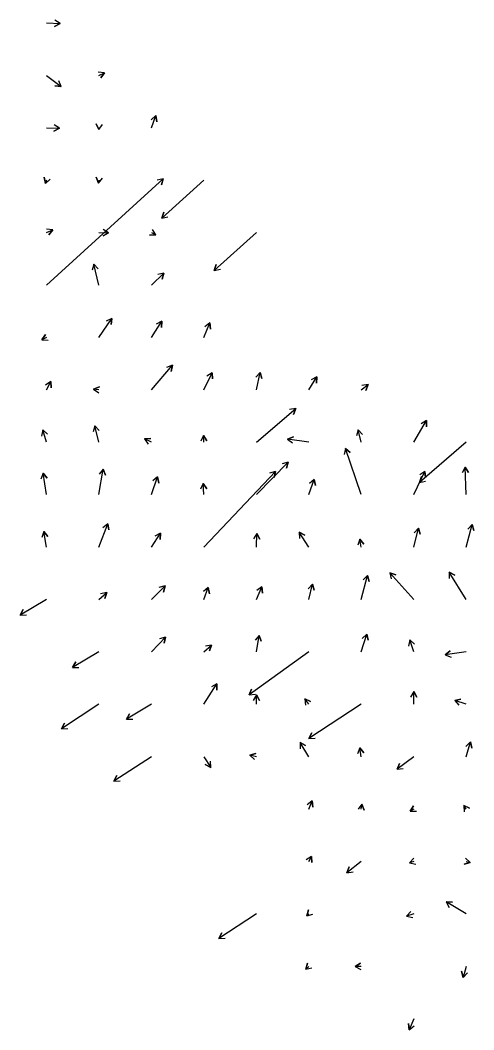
# Model space of a CAD drawing. Extents: x 954385 to 988206, y 1868364 to 1924553.
# Drawn here: x 966382 to 966814, y 1897058 to 1898022 of the extents above; entities that cross this region are included whole.
import ezdxf

# ---------------------------------------------------------------- set-up
doc = ezdxf.new("R2010")
doc.units = 0
doc.layers.add('Slopes', color=7, linetype='Continuous')

msp = doc.modelspace()

# ---------------------------------------------------------------- linework, layer by layer
at = {"layer": 'Slopes'}
for points in [[(966407.13, 1898018.93), (966420.18, 1898018.33), (966414.85, 1898015.57), (966420.18, 1898018.33), (966415.13, 1898021.56)], [(966407.13, 1897968.93), (966421.04, 1897958.3), (966415.09, 1897959.07), (966421.04, 1897958.3), (966418.73, 1897963.84)], [(966457.13, 1897968.93), (966462.47, 1897971.43), (966459.04, 1897966.51), (966462.47, 1897971.43), (966456.49, 1897971.94)], [(966507.13, 1897918.93), (966511.35, 1897930.52), (966512.39, 1897924.61), (966511.35, 1897930.52), (966506.76, 1897926.66)], [(966407.13, 1897918.93), (966419.38, 1897918.62), (966414.11, 1897915.75), (966419.38, 1897918.62), (966414.26, 1897921.75)], [(966457.13, 1897918.93), (966456.98, 1897917.17), (966454.44, 1897922.61), (966456.98, 1897917.17), (966460.42, 1897922.09)], [(966407.13, 1897868.93), (966406.09, 1897865.8), (966404.89, 1897871.68), (966406.09, 1897865.8), (966410.58, 1897869.78)], [(966407.13, 1897768.93), (966518.43, 1897870.26), (966516.61, 1897864.55), (966518.43, 1897870.26), (966512.57, 1897868.98)], [(966457.13, 1897868.93), (966456.81, 1897866.19), (966454.43, 1897871.69), (966456.81, 1897866.19), (966460.39, 1897871.01)], [(966557.13, 1897868.93), (966516.96, 1897832.71), (966518.81, 1897838.42), (966516.96, 1897832.71), (966522.82, 1897833.96)], [(966407.13, 1897818.93), (966413, 1897821.55), (966409.48, 1897816.69), (966413, 1897821.55), (966407.03, 1897822.17)], [(966457.13, 1897818.93), (966466.34, 1897818.61), (966461.05, 1897815.79), (966466.34, 1897818.61), (966461.25, 1897821.79)], [(966507.13, 1897818.93), (966511.22, 1897816.71), (966505.22, 1897816.55), (966511.22, 1897816.71), (966508.08, 1897821.82)], [(966607.13, 1897818.93), (966566.96, 1897782.71), (966568.81, 1897788.42), (966566.96, 1897782.71), (966572.82, 1897783.96)], [(966457.13, 1897768.93), (966452.16, 1897788.73), (966456.33, 1897784.42), (966452.16, 1897788.73), (966450.51, 1897782.96)], [(966507.13, 1897768.93), (966519.02, 1897780.32), (966517.35, 1897774.56), (966519.02, 1897780.32), (966513.2, 1897778.89)], [(966457.13, 1897718.93), (966469.23, 1897737.13), (966468.86, 1897731.14), (966469.23, 1897737.13), (966463.86, 1897734.46)], [(966507.13, 1897718.93), (966516.93, 1897734.5), (966516.71, 1897728.51), (966516.93, 1897734.5), (966511.63, 1897731.7)], [(966557.13, 1897718.93), (966562.7, 1897732.89), (966563.56, 1897726.95), (966562.7, 1897732.89), (966557.99, 1897729.17)], [(966407.13, 1897718.93), (966402.81, 1897716.79), (966406.14, 1897721.78), (966402.81, 1897716.79), (966408.8, 1897716.4)], [(966507.13, 1897668.93), (966527.14, 1897692.37), (966526.05, 1897686.47), (966527.14, 1897692.37), (966521.48, 1897690.36)], [(966607.13, 1897668.93), (966610.66, 1897685.5), (966612.51, 1897679.8), (966610.66, 1897685.5), (966606.64, 1897681.05)], [(966407.13, 1897668.93), (966411.18, 1897676.76), (966411.46, 1897670.77), (966411.18, 1897676.76), (966406.13, 1897673.52)], [(966557.13, 1897668.93), (966564.92, 1897685.27), (966565.39, 1897679.28), (966564.92, 1897685.27), (966559.97, 1897681.87)], [(966657.13, 1897668.93), (966664.72, 1897681.32), (966664.56, 1897675.33), (966664.72, 1897681.32), (966659.45, 1897678.46)], [(966457.13, 1897668.93), (966452, 1897669.45), (966457.47, 1897671.91), (966452, 1897669.45), (966456.86, 1897665.94)], [(966707.13, 1897668.93), (966713.72, 1897673.96), (966711.41, 1897668.42), (966713.72, 1897673.96), (966707.77, 1897673.19)], [(966607.13, 1897618.93), (966644.61, 1897651.13), (966642.62, 1897645.47), (966644.61, 1897651.13), (966638.71, 1897650.02)], [(966757.13, 1897618.93), (966769.32, 1897639.57), (966769.26, 1897633.57), (966769.32, 1897639.57), (966764.09, 1897636.62)], [(966407.13, 1897618.93), (966403.73, 1897630.64), (966408.06, 1897626.49), (966403.73, 1897630.64), (966402.3, 1897624.82)], [(966457.13, 1897618.93), (966453.3, 1897634.52), (966457.45, 1897630.19), (966453.3, 1897634.52), (966451.63, 1897628.76)], [(966707.13, 1897618.93), (966704.29, 1897630.84), (966708.41, 1897626.48), (966704.29, 1897630.84), (966702.58, 1897625.09)], [(966507.13, 1897618.93), (966500.64, 1897622.11), (966506.63, 1897622.52), (966500.64, 1897622.11), (966503.98, 1897617.13)], [(966557.13, 1897618.93), (966556.7, 1897625.31), (966560.04, 1897620.33), (966556.7, 1897625.31), (966554.06, 1897619.93)], [(966657.13, 1897618.93), (966636.94, 1897621.99), (966642.53, 1897624.18), (966636.94, 1897621.99), (966641.63, 1897618.25)], [(966807.13, 1897618.93), (966762.51, 1897580.66), (966764.5, 1897586.32), (966762.51, 1897580.66), (966768.41, 1897581.76)], [(966707.13, 1897568.93), (966691.98, 1897613.03), (966696.5, 1897609.09), (966691.98, 1897613.03), (966690.83, 1897607.14)], [(966607.13, 1897568.93), (966637.46, 1897599.9), (966635.97, 1897594.09), (966637.46, 1897599.9), (966631.68, 1897598.29)], [(966407.13, 1897568.93), (966403.87, 1897589.38), (966407.65, 1897584.72), (966403.87, 1897589.38), (966401.72, 1897583.77)], [(966457.13, 1897568.93), (966461.2, 1897593.15), (966463.3, 1897587.53), (966461.2, 1897593.15), (966457.38, 1897588.52)], [(966557.13, 1897518.93), (966625.35, 1897591.05), (966623.96, 1897585.21), (966625.35, 1897591.05), (966619.6, 1897589.33)], [(966757.13, 1897568.93), (966767.75, 1897591.13), (966768.22, 1897585.15), (966767.75, 1897591.13), (966762.81, 1897587.74)], [(966807.13, 1897568.93), (966806.08, 1897595.15), (966809.29, 1897590.08), (966806.08, 1897595.15), (966803.29, 1897589.84)], [(966507.13, 1897568.93), (966513.05, 1897585.9), (966514.18, 1897580.01), (966513.05, 1897585.9), (966508.51, 1897581.98)], [(966557.13, 1897568.93), (966556.58, 1897579.57), (966559.84, 1897574.54), (966556.58, 1897579.57), (966553.85, 1897574.23)], [(966657.13, 1897568.93), (966662.38, 1897583.43), (966663.43, 1897577.53), (966662.38, 1897583.43), (966657.79, 1897579.57)], [(966457.13, 1897518.93), (966465.57, 1897541.18), (966466.53, 1897535.25), (966465.57, 1897541.18), (966460.92, 1897537.38)], [(966407.13, 1897518.93), (966404.57, 1897533.7), (966408.41, 1897529.09), (966404.57, 1897533.7), (966402.5, 1897528.07)], [(966507.13, 1897518.93), (966515.62, 1897532.06), (966515.32, 1897526.07), (966515.62, 1897532.06), (966510.28, 1897529.32)], [(966607.13, 1897518.93), (966607.52, 1897531.82), (966610.36, 1897526.53), (966607.52, 1897531.82), (966604.36, 1897526.71)], [(966657.13, 1897518.93), (966648.08, 1897533.21), (966653.4, 1897530.42), (966648.08, 1897533.21), (966648.33, 1897527.21)], [(966757.13, 1897518.93), (966761.83, 1897536.88), (966763.41, 1897531.09), (966761.83, 1897536.88), (966757.61, 1897532.61)], [(966807.13, 1897518.93), (966812.82, 1897540.42), (966814.39, 1897534.63), (966812.82, 1897540.42), (966808.59, 1897536.16)], [(966707.13, 1897518.93), (966705.77, 1897526.35), (966709.66, 1897521.78), (966705.77, 1897526.35), (966703.76, 1897520.7)], [(966757.13, 1897468.93), (966734.28, 1897494.39), (966739.99, 1897492.53), (966734.28, 1897494.39), (966735.52, 1897488.52)], [(966807.13, 1897468.93), (966790.87, 1897495.04), (966796.16, 1897492.22), (966790.87, 1897495.04), (966791.07, 1897489.05)], [(966657.13, 1897468.93), (966660.64, 1897483.52), (966662.34, 1897477.77), (966660.64, 1897483.52), (966656.51, 1897479.17)], [(966707.13, 1897468.93), (966713.16, 1897491.84), (966714.74, 1897486.05), (966713.16, 1897491.84), (966708.94, 1897487.58)], [(966457.13, 1897468.93), (966464.55, 1897475.68), (966462.72, 1897469.96), (966464.55, 1897475.68), (966458.68, 1897474.4)], [(966507.13, 1897468.93), (966520.08, 1897481.83), (966518.51, 1897476.04), (966520.08, 1897481.83), (966514.28, 1897480.29)], [(966557.13, 1897468.93), (966561.27, 1897480.34), (966562.32, 1897474.43), (966561.27, 1897480.34), (966556.67, 1897476.47)], [(966607.13, 1897468.93), (966612.36, 1897481.03), (966613.05, 1897475.07), (966612.36, 1897481.03), (966607.54, 1897477.45)], [(966407.13, 1897468.93), (966382.04, 1897454.12), (966384.99, 1897459.34), (966382.04, 1897454.12), (966388.04, 1897454.18)], [(966707.13, 1897418.93), (966712.45, 1897435.9), (966713.76, 1897430.05), (966712.45, 1897435.9), (966708.04, 1897431.84)], [(966507.13, 1897418.93), (966520.67, 1897432.96), (966519.22, 1897427.14), (966520.67, 1897432.96), (966514.9, 1897431.3)], [(966557.13, 1897418.93), (966564.44, 1897425.5), (966562.59, 1897419.8), (966564.44, 1897425.5), (966558.57, 1897424.26)], [(966607.13, 1897418.93), (966609.76, 1897434.68), (966611.86, 1897429.06), (966609.76, 1897434.68), (966605.94, 1897430.05)], [(966757.13, 1897418.93), (966753.57, 1897430.29), (966757.99, 1897426.23), (966753.57, 1897430.29), (966752.26, 1897424.44)], [(966457.13, 1897418.93), (966432.04, 1897404.12), (966434.99, 1897409.34), (966432.04, 1897404.12), (966438.04, 1897404.18)], [(966657.13, 1897418.93), (966600.2, 1897377.84), (966602.66, 1897383.31), (966600.2, 1897377.84), (966606.17, 1897378.45)], [(966807.13, 1897418.93), (966787.24, 1897416.15), (966791.97, 1897419.84), (966787.24, 1897416.15), (966792.8, 1897413.9)], [(966557.13, 1897368.93), (966569.62, 1897388.4), (966569.34, 1897382.41), (966569.62, 1897388.4), (966564.29, 1897385.65)], [(966607.13, 1897368.93), (966607.2, 1897377.84), (966610.16, 1897372.62), (966607.2, 1897377.84), (966604.16, 1897372.67)], [(966757.13, 1897368.93), (966757.1, 1897381.02), (966760.11, 1897375.83), (966757.1, 1897381.02), (966754.11, 1897375.82)], [(966457.13, 1897368.93), (966421.43, 1897345.55), (966424.13, 1897350.91), (966421.43, 1897345.55), (966427.42, 1897345.89)], [(966507.13, 1897368.93), (966483.24, 1897354.76), (966486.18, 1897359.99), (966483.24, 1897354.76), (966489.24, 1897354.83)], [(966657.13, 1897368.93), (966653.26, 1897374.1), (966658.77, 1897371.74), (966653.26, 1897374.1), (966653.97, 1897368.15)], [(966707.13, 1897368.93), (966657.16, 1897336.41), (966659.88, 1897341.76), (966657.16, 1897336.41), (966663.15, 1897336.73)], [(966807.13, 1897368.93), (966796.23, 1897372.64), (966802.12, 1897373.8), (966796.23, 1897372.64), (966800.18, 1897368.12)], [(966657.13, 1897318.93), (966648.82, 1897332.45), (966654.1, 1897329.59), (966648.82, 1897332.45), (966648.98, 1897326.45)], [(966807.13, 1897318.93), (966811.26, 1897332.98), (966812.67, 1897327.15), (966811.26, 1897332.98), (966806.91, 1897328.84)], [(966607.13, 1897318.93), (966600.98, 1897320.36), (966606.72, 1897322.1), (966600.98, 1897320.36), (966605.36, 1897316.26)], [(966707.13, 1897318.93), (966705.89, 1897327.3), (966709.62, 1897322.6), (966705.89, 1897327.3), (966703.69, 1897321.72)], [(966507.13, 1897318.93), (966471.43, 1897295.55), (966474.13, 1897300.91), (966471.43, 1897295.55), (966477.42, 1897295.89)], [(966557.13, 1897318.93), (966563.74, 1897308.62), (966558.41, 1897311.38), (966563.74, 1897308.62), (966563.46, 1897314.62)], [(966757.13, 1897318.93), (966741.2, 1897306.97), (966743.56, 1897312.49), (966741.2, 1897306.97), (966747.16, 1897307.69)], [(966657.13, 1897268.93), (966660.26, 1897276.77), (966661.12, 1897270.83), (966660.26, 1897276.77), (966655.55, 1897273.05)], [(966707.13, 1897268.93), (966707.82, 1897273.57), (966710.02, 1897267.98), (966707.82, 1897273.57), (966704.09, 1897268.87)], [(966757.13, 1897268.93), (966753.74, 1897267.06), (966756.84, 1897272.2), (966753.74, 1897267.06), (966759.74, 1897266.94)], [(966807.13, 1897268.93), (966804.79, 1897272.5), (966810.15, 1897269.8), (966804.79, 1897272.5), (966805.13, 1897266.51)], [(966657.13, 1897218.93), (966659.62, 1897223.9), (966659.98, 1897217.91), (966659.62, 1897223.9), (966654.61, 1897220.6)], [(966707.13, 1897218.93), (966693.45, 1897208.23), (966695.7, 1897213.79), (966693.45, 1897208.23), (966699.39, 1897209.07)], [(966757.13, 1897218.93), (966753.12, 1897217.6), (966757.11, 1897222.08), (966753.12, 1897217.6), (966758.99, 1897216.38)], [(966807.13, 1897218.93), (966810.87, 1897218.03), (966805.12, 1897216.32), (966810.87, 1897218.03), (966806.52, 1897222.16)], [(966807.13, 1897168.93), (966788.17, 1897180.42), (966794.17, 1897180.29), (966788.17, 1897180.42), (966791.06, 1897175.16)], [(966607.13, 1897168.93), (966571.43, 1897145.55), (966574.13, 1897150.91), (966571.43, 1897145.55), (966577.42, 1897145.89)], [(966657.13, 1897168.93), (966655.38, 1897167.02), (966656.68, 1897172.87), (966655.38, 1897167.02), (966661.1, 1897168.81)], [(966757.13, 1897168.93), (966750.39, 1897166.73), (966754.4, 1897171.19), (966750.39, 1897166.73), (966756.26, 1897165.49)], [(966657.13, 1897118.93), (966654.2, 1897116.16), (966655.92, 1897121.91), (966654.2, 1897116.16), (966660.04, 1897117.55)], [(966707.13, 1897118.93), (966701.35, 1897118.76), (966706.46, 1897121.91), (966701.35, 1897118.76), (966706.63, 1897115.91)], [(966807.13, 1897118.93), (966804.3, 1897108.47), (966802.76, 1897114.27), (966804.3, 1897108.47), (966808.55, 1897112.7)], [(966757.13, 1897068.93), (966752.79, 1897058.41), (966752, 1897064.36), (966752.79, 1897058.41), (966757.54, 1897062.07)]]:
    msp.add_lwpolyline(points, dxfattribs=at)

doc.saveas('drawing.dxf')
